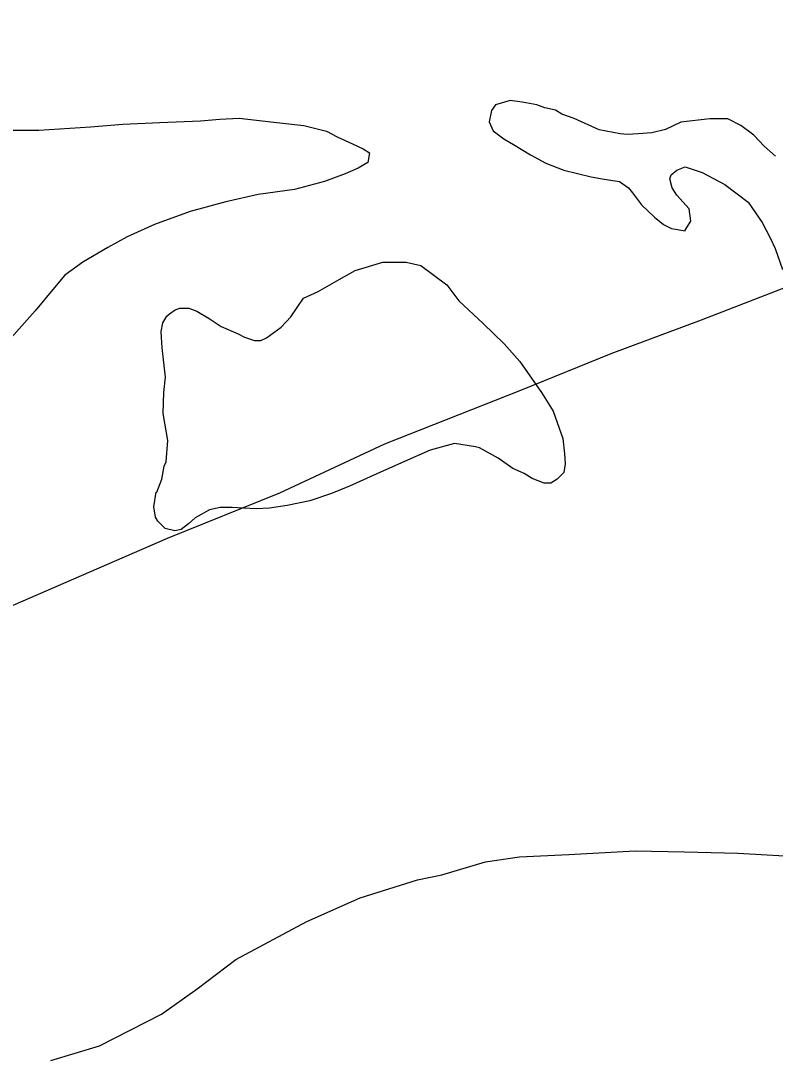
# Model space of a CAD drawing. Extents: x 1374139 to 1377472, y 1168351 to 1170484.
# Drawn here: x 1374830.34 to 1374839.66, y 1169856.74 to 1169869.53 of the extents above; entities that cross this region are included whole.
import ezdxf

# ---------------------------------------------------------------- set-up
doc = ezdxf.new("R2010")
doc.units = 0
doc.layers.add('Default', color=7, linetype='Continuous')

msp = doc.modelspace()

# ---------------------------------------------------------------- linework, layer by layer
at = {"layer": 'Default'}
for points in [[(1374830.251, 1169862.307), (1374832.156, 1169863.132), (1374833.543, 1169863.695), (1374834.84, 1169864.299), (1374836.516, 1169864.963), (1374837.633, 1169865.416), (1374838.75, 1169865.829), (1374839.738, 1169866.212), (1374841.334, 1169866.826), (1374842.162, 1169867.148), (1374843.669, 1169867.602), (1374844.727, 1169867.965), (1374845.714, 1169868.307), (1374846.822, 1169868.73), (1374847.67, 1169869.072), (1374848.119, 1169869.223), (1374848.977, 1169869.526)], [(1374830.251, 1169862.307), (1374832.156, 1169863.132), (1374833.543, 1169863.695), (1374834.84, 1169864.299), (1374836.516, 1169864.963), (1374837.633, 1169865.416), (1374838.75, 1169865.829), (1374839.738, 1169866.212), (1374841.334, 1169866.826), (1374842.162, 1169867.148), (1374843.669, 1169867.602), (1374844.727, 1169867.965), (1374845.714, 1169868.307), (1374846.822, 1169868.73), (1374847.67, 1169869.072), (1374848.119, 1169869.223), (1374848.977, 1169869.526)], [(1374839.664, 1169867.854), (1374839.523, 1169867.974), (1374839.393, 1169868.113), (1374839.233, 1169868.233), (1374839.073, 1169868.313), (1374838.963, 1169868.313), (1374838.853, 1169868.313), (1374838.494, 1169868.272), (1374838.304, 1169868.181), (1374838.135, 1169868.141), (1374837.965, 1169868.13), (1374837.835, 1169868.12), (1374837.745, 1169868.13), (1374837.485, 1169868.179), (1374837.176, 1169868.319), (1374837.026, 1169868.369), (1374836.946, 1169868.419), (1374836.816, 1169868.448), (1374836.716, 1169868.488), (1374836.536, 1169868.518), (1374836.386, 1169868.538), (1374836.206, 1169868.487), (1374836.157, 1169868.417), (1374836.127, 1169868.277), (1374836.177, 1169868.167), (1374836.307, 1169868.067), (1374836.427, 1169867.997), (1374836.637, 1169867.867), (1374836.827, 1169867.767), (1374837.047, 1169867.678), (1374837.387, 1169867.598), (1374837.547, 1169867.569), (1374837.737, 1169867.539), (1374837.847, 1169867.459), (1374837.897, 1169867.399), (1374838.007, 1169867.249), (1374838.168, 1169867.1), (1374838.278, 1169867.01), (1374838.378, 1169866.96), (1374838.548, 1169866.93), (1374838.547, 1169866.94), (1374838.617, 1169867.05), (1374838.597, 1169867.201), (1374838.446, 1169867.37), (1374838.386, 1169867.46), (1374838.356, 1169867.571), (1374838.376, 1169867.621), (1374838.446, 1169867.681), (1374838.545, 1169867.721), (1374838.755, 1169867.651), (1374839.035, 1169867.502), (1374839.326, 1169867.282), (1374839.496, 1169867.032), (1374839.596, 1169866.842), (1374839.657, 1169866.712), (1374839.747, 1169866.452)], [(1374839.664, 1169867.854), (1374839.523, 1169867.974), (1374839.393, 1169868.113), (1374839.233, 1169868.233), (1374839.073, 1169868.313), (1374838.963, 1169868.313), (1374838.853, 1169868.313), (1374838.494, 1169868.272), (1374838.304, 1169868.181), (1374838.135, 1169868.141), (1374837.965, 1169868.13), (1374837.835, 1169868.12), (1374837.745, 1169868.13), (1374837.485, 1169868.179), (1374837.176, 1169868.319), (1374837.026, 1169868.369), (1374836.946, 1169868.419), (1374836.816, 1169868.448), (1374836.716, 1169868.488), (1374836.536, 1169868.518), (1374836.386, 1169868.538), (1374836.206, 1169868.487), (1374836.157, 1169868.417), (1374836.127, 1169868.277), (1374836.177, 1169868.167), (1374836.307, 1169868.067), (1374836.427, 1169867.997), (1374836.637, 1169867.867), (1374836.827, 1169867.767), (1374837.047, 1169867.678), (1374837.387, 1169867.598), (1374837.547, 1169867.569), (1374837.737, 1169867.539), (1374837.847, 1169867.459), (1374837.897, 1169867.399), (1374838.007, 1169867.249), (1374838.168, 1169867.1), (1374838.278, 1169867.01), (1374838.378, 1169866.96), (1374838.548, 1169866.93), (1374838.547, 1169866.94), (1374838.617, 1169867.05), (1374838.597, 1169867.201), (1374838.446, 1169867.37), (1374838.386, 1169867.46), (1374838.356, 1169867.571), (1374838.376, 1169867.621), (1374838.446, 1169867.681), (1374838.545, 1169867.721), (1374838.755, 1169867.651), (1374839.035, 1169867.502), (1374839.326, 1169867.282), (1374839.496, 1169867.032), (1374839.596, 1169866.842), (1374839.657, 1169866.712), (1374839.747, 1169866.452)], [(1374839.664, 1169867.854), (1374839.523, 1169867.974), (1374839.393, 1169868.113), (1374839.233, 1169868.233), (1374839.073, 1169868.313), (1374838.963, 1169868.313), (1374838.853, 1169868.313), (1374838.494, 1169868.272), (1374838.304, 1169868.181), (1374838.135, 1169868.141), (1374837.965, 1169868.13), (1374837.835, 1169868.12), (1374837.745, 1169868.13), (1374837.485, 1169868.179), (1374837.176, 1169868.319), (1374837.026, 1169868.369), (1374836.946, 1169868.419), (1374836.816, 1169868.448), (1374836.716, 1169868.488), (1374836.536, 1169868.518), (1374836.386, 1169868.538), (1374836.206, 1169868.487), (1374836.157, 1169868.417), (1374836.127, 1169868.277), (1374836.177, 1169868.167), (1374836.307, 1169868.067), (1374836.427, 1169867.997), (1374836.637, 1169867.867), (1374836.827, 1169867.767), (1374837.047, 1169867.678), (1374837.387, 1169867.598), (1374837.547, 1169867.569), (1374837.737, 1169867.539), (1374837.847, 1169867.459), (1374837.897, 1169867.399), (1374838.007, 1169867.249), (1374838.168, 1169867.1), (1374838.278, 1169867.01), (1374838.378, 1169866.96), (1374838.548, 1169866.93), (1374838.547, 1169866.94), (1374838.617, 1169867.05), (1374838.597, 1169867.201), (1374838.446, 1169867.37), (1374838.386, 1169867.46), (1374838.356, 1169867.571), (1374838.376, 1169867.621), (1374838.446, 1169867.681), (1374838.545, 1169867.721), (1374838.755, 1169867.651), (1374839.035, 1169867.502), (1374839.326, 1169867.282), (1374839.496, 1169867.032), (1374839.596, 1169866.842), (1374839.657, 1169866.712), (1374839.747, 1169866.452)], [(1374830.175, 1169868.174), (1374830.565, 1169868.175), (1374831.204, 1169868.216), (1374831.603, 1169868.247), (1374832.062, 1169868.268), (1374832.562, 1169868.289), (1374832.801, 1169868.31), (1374833.041, 1169868.32), (1374833.47, 1169868.271), (1374833.84, 1169868.232), (1374834.12, 1169868.162), (1374834.25, 1169868.092), (1374834.44, 1169868.003), (1374834.57, 1169867.943), (1374834.65, 1169867.893), (1374834.63, 1169867.773), (1374834.511, 1169867.702), (1374834.351, 1169867.632), (1374834.092, 1169867.541), (1374833.722, 1169867.44), (1374833.273, 1169867.379), (1374832.874, 1169867.288), (1374832.435, 1169867.167), (1374831.996, 1169867.006), (1374831.657, 1169866.855), (1374831.417, 1169866.725), (1374831.108, 1169866.544), (1374830.889, 1169866.383), (1374830.74, 1169866.203), (1374830.521, 1169865.942), (1374830.192, 1169865.571)], [(1374830.175, 1169868.174), (1374830.565, 1169868.175), (1374831.204, 1169868.216), (1374831.603, 1169868.247), (1374832.062, 1169868.268), (1374832.562, 1169868.289), (1374832.801, 1169868.31), (1374833.041, 1169868.32), (1374833.47, 1169868.271), (1374833.84, 1169868.232), (1374834.12, 1169868.162), (1374834.25, 1169868.092), (1374834.44, 1169868.003), (1374834.57, 1169867.943), (1374834.65, 1169867.893), (1374834.63, 1169867.773), (1374834.511, 1169867.702), (1374834.351, 1169867.632), (1374834.092, 1169867.541), (1374833.722, 1169867.44), (1374833.273, 1169867.379), (1374832.874, 1169867.288), (1374832.435, 1169867.167), (1374831.996, 1169867.006), (1374831.657, 1169866.855), (1374831.417, 1169866.725), (1374831.108, 1169866.544), (1374830.889, 1169866.383), (1374830.74, 1169866.203), (1374830.521, 1169865.942), (1374830.192, 1169865.571)], [(1374830.175, 1169868.174), (1374830.565, 1169868.175), (1374831.204, 1169868.216), (1374831.603, 1169868.247), (1374832.062, 1169868.268), (1374832.562, 1169868.289), (1374832.801, 1169868.31), (1374833.041, 1169868.32), (1374833.47, 1169868.271), (1374833.84, 1169868.232), (1374834.12, 1169868.162), (1374834.25, 1169868.092), (1374834.44, 1169868.003), (1374834.57, 1169867.943), (1374834.65, 1169867.893), (1374834.63, 1169867.773), (1374834.511, 1169867.702), (1374834.351, 1169867.632), (1374834.092, 1169867.541), (1374833.722, 1169867.44), (1374833.273, 1169867.379), (1374832.874, 1169867.288), (1374832.435, 1169867.167), (1374831.996, 1169867.006), (1374831.657, 1169866.855), (1374831.417, 1169866.725), (1374831.108, 1169866.544), (1374830.889, 1169866.383), (1374830.74, 1169866.203), (1374830.521, 1169865.942), (1374830.192, 1169865.571)], [(1374832.102, 1169864.673), (1374832.111, 1169864.934), (1374832.131, 1169865.124), (1374832.11, 1169865.304), (1374832.09, 1169865.484), (1374832.08, 1169865.615), (1374832.079, 1169865.685), (1374832.099, 1169865.795), (1374832.149, 1169865.875), (1374832.179, 1169865.905), (1374832.248, 1169865.955), (1374832.308, 1169865.976), (1374832.418, 1169865.976), (1374832.518, 1169865.936), (1374832.668, 1169865.846), (1374832.818, 1169865.746), (1374833.028, 1169865.657), (1374833.108, 1169865.617), (1374833.228, 1169865.577), (1374833.308, 1169865.577), (1374833.378, 1169865.607), (1374833.557, 1169865.738), (1374833.677, 1169865.868), (1374833.836, 1169866.099), (1374834.016, 1169866.179), (1374834.275, 1169866.33), (1374834.474, 1169866.441), (1374834.813, 1169866.542), (1374835.103, 1169866.542), (1374835.283, 1169866.503), (1374835.603, 1169866.263), (1374835.754, 1169866.063), (1374836.054, 1169865.783), (1374836.314, 1169865.534), (1374836.505, 1169865.314), (1374836.775, 1169864.934), (1374836.916, 1169864.704), (1374836.966, 1169864.564), (1374837.037, 1169864.364), (1374837.057, 1169864.173), (1374837.067, 1169864.053), (1374837.048, 1169863.943), (1374836.968, 1169863.863), (1374836.888, 1169863.813), (1374836.808, 1169863.812), (1374836.658, 1169863.872), (1374836.558, 1169863.932), (1374836.418, 1169863.992), (1374836.238, 1169864.122), (1374836.008, 1169864.251), (1374835.958, 1169864.261), (1374835.698, 1169864.301), (1374835.399, 1169864.22), (1374835.08, 1169864.079), (1374834.741, 1169863.928), (1374834.402, 1169863.777), (1374834.182, 1169863.687), (1374833.913, 1169863.596), (1374833.633, 1169863.535), (1374833.414, 1169863.505), (1374833.254, 1169863.494), (1374833.094, 1169863.504), (1374832.954, 1169863.514), (1374832.804, 1169863.514), (1374832.675, 1169863.483), (1374832.495, 1169863.383), (1374832.416, 1169863.312), (1374832.326, 1169863.242), (1374832.246, 1169863.222), (1374832.126, 1169863.252), (1374832.036, 1169863.342), (1374832.006, 1169863.392), (1374831.986, 1169863.522), (1374832.015, 1169863.702), (1374832.025, 1169863.702), (1374832.084, 1169863.862), (1374832.114, 1169864.023), (1374832.137, 1169864.078)], [(1374832.102, 1169864.673), (1374832.111, 1169864.934), (1374832.131, 1169865.124), (1374832.11, 1169865.304), (1374832.09, 1169865.484), (1374832.08, 1169865.615), (1374832.079, 1169865.685), (1374832.099, 1169865.795), (1374832.149, 1169865.875), (1374832.179, 1169865.905), (1374832.248, 1169865.955), (1374832.308, 1169865.976), (1374832.418, 1169865.976), (1374832.518, 1169865.936), (1374832.668, 1169865.846), (1374832.818, 1169865.746), (1374833.028, 1169865.657), (1374833.108, 1169865.617), (1374833.228, 1169865.577), (1374833.308, 1169865.577), (1374833.378, 1169865.607), (1374833.557, 1169865.738), (1374833.677, 1169865.868), (1374833.836, 1169866.099), (1374834.016, 1169866.179), (1374834.275, 1169866.33), (1374834.474, 1169866.441), (1374834.813, 1169866.542), (1374835.103, 1169866.542), (1374835.283, 1169866.503), (1374835.603, 1169866.263), (1374835.754, 1169866.063), (1374836.054, 1169865.783), (1374836.314, 1169865.534), (1374836.505, 1169865.314), (1374836.775, 1169864.934), (1374836.916, 1169864.704), (1374836.966, 1169864.564), (1374837.037, 1169864.364), (1374837.057, 1169864.173), (1374837.067, 1169864.053), (1374837.048, 1169863.943), (1374836.968, 1169863.863), (1374836.888, 1169863.813), (1374836.808, 1169863.812), (1374836.658, 1169863.872), (1374836.558, 1169863.932), (1374836.418, 1169863.992), (1374836.238, 1169864.122), (1374836.008, 1169864.251), (1374835.958, 1169864.261), (1374835.698, 1169864.301), (1374835.399, 1169864.22), (1374835.08, 1169864.079), (1374834.741, 1169863.928), (1374834.402, 1169863.777), (1374834.182, 1169863.687), (1374833.913, 1169863.596), (1374833.633, 1169863.535), (1374833.414, 1169863.505), (1374833.254, 1169863.494), (1374833.094, 1169863.504), (1374832.954, 1169863.514), (1374832.804, 1169863.514), (1374832.675, 1169863.483), (1374832.495, 1169863.383), (1374832.416, 1169863.312), (1374832.326, 1169863.242), (1374832.246, 1169863.222), (1374832.126, 1169863.252), (1374832.036, 1169863.342), (1374832.006, 1169863.392), (1374831.986, 1169863.522), (1374832.015, 1169863.702), (1374832.025, 1169863.702), (1374832.084, 1169863.862), (1374832.114, 1169864.023), (1374832.137, 1169864.078)], [(1374832.102, 1169864.673), (1374832.111, 1169864.934), (1374832.131, 1169865.124), (1374832.11, 1169865.304), (1374832.09, 1169865.484), (1374832.08, 1169865.615), (1374832.079, 1169865.685), (1374832.099, 1169865.795), (1374832.149, 1169865.875), (1374832.179, 1169865.905), (1374832.248, 1169865.955), (1374832.308, 1169865.976), (1374832.418, 1169865.976), (1374832.518, 1169865.936), (1374832.668, 1169865.846), (1374832.818, 1169865.746), (1374833.028, 1169865.657), (1374833.108, 1169865.617), (1374833.228, 1169865.577), (1374833.308, 1169865.577), (1374833.378, 1169865.607), (1374833.557, 1169865.738), (1374833.677, 1169865.868), (1374833.836, 1169866.099), (1374834.016, 1169866.179), (1374834.275, 1169866.33), (1374834.474, 1169866.441), (1374834.813, 1169866.542), (1374835.103, 1169866.542), (1374835.283, 1169866.503), (1374835.603, 1169866.263), (1374835.754, 1169866.063), (1374836.054, 1169865.783), (1374836.314, 1169865.534), (1374836.505, 1169865.314), (1374836.775, 1169864.934), (1374836.916, 1169864.704), (1374836.966, 1169864.564), (1374837.037, 1169864.364), (1374837.057, 1169864.173), (1374837.067, 1169864.053), (1374837.048, 1169863.943), (1374836.968, 1169863.863), (1374836.888, 1169863.813), (1374836.808, 1169863.812), (1374836.658, 1169863.872), (1374836.558, 1169863.932), (1374836.418, 1169863.992), (1374836.238, 1169864.122), (1374836.008, 1169864.251), (1374835.958, 1169864.261), (1374835.698, 1169864.301), (1374835.399, 1169864.22), (1374835.08, 1169864.079), (1374834.741, 1169863.928), (1374834.402, 1169863.777), (1374834.182, 1169863.687), (1374833.913, 1169863.596), (1374833.633, 1169863.535), (1374833.414, 1169863.505), (1374833.254, 1169863.494), (1374833.094, 1169863.504), (1374832.954, 1169863.514), (1374832.804, 1169863.514), (1374832.675, 1169863.483), (1374832.495, 1169863.383), (1374832.416, 1169863.312), (1374832.326, 1169863.242), (1374832.246, 1169863.222), (1374832.126, 1169863.252), (1374832.036, 1169863.342), (1374832.006, 1169863.392), (1374831.986, 1169863.522), (1374832.015, 1169863.702), (1374832.025, 1169863.702), (1374832.084, 1169863.862), (1374832.114, 1169864.023), (1374832.137, 1169864.078)], [(1374832.137, 1169864.078), (1374832.161, 1169864.339), (1374832.102, 1169864.673)], [(1374832.137, 1169864.078), (1374832.161, 1169864.339), (1374832.102, 1169864.673)], [(1374832.137, 1169864.078), (1374832.161, 1169864.339), (1374832.102, 1169864.673)], [(1374830.716, 1169856.68), (1374831.315, 1169856.862), (1374832.083, 1169857.254), (1374832.521, 1169857.565), (1374833, 1169857.927), (1374833.877, 1169858.399), (1374834.535, 1169858.691), (1374835.244, 1169858.913), (1374835.543, 1169858.974), (1374836.082, 1169859.135), (1374836.501, 1169859.196), (1374837.111, 1169859.227), (1374837.929, 1169859.269), (1374838.539, 1169859.26), (1374839.198, 1169859.242), (1374839.847, 1169859.203)], [(1374830.716, 1169856.68), (1374831.315, 1169856.862), (1374832.083, 1169857.254), (1374832.521, 1169857.565), (1374833, 1169857.927), (1374833.877, 1169858.399), (1374834.535, 1169858.691), (1374835.244, 1169858.913), (1374835.543, 1169858.974), (1374836.082, 1169859.135), (1374836.501, 1169859.196), (1374837.111, 1169859.227), (1374837.929, 1169859.269), (1374838.539, 1169859.26), (1374839.198, 1169859.242), (1374839.847, 1169859.203)], [(1374830.716, 1169856.68), (1374831.315, 1169856.862), (1374832.083, 1169857.254), (1374832.521, 1169857.565), (1374833, 1169857.927), (1374833.877, 1169858.399), (1374834.535, 1169858.691), (1374835.244, 1169858.913), (1374835.543, 1169858.974), (1374836.082, 1169859.135), (1374836.501, 1169859.196), (1374837.111, 1169859.227), (1374837.929, 1169859.269), (1374838.539, 1169859.26), (1374839.198, 1169859.242), (1374839.847, 1169859.203)]]:
    msp.add_lwpolyline(points, dxfattribs=at)

doc.saveas('drawing.dxf')
